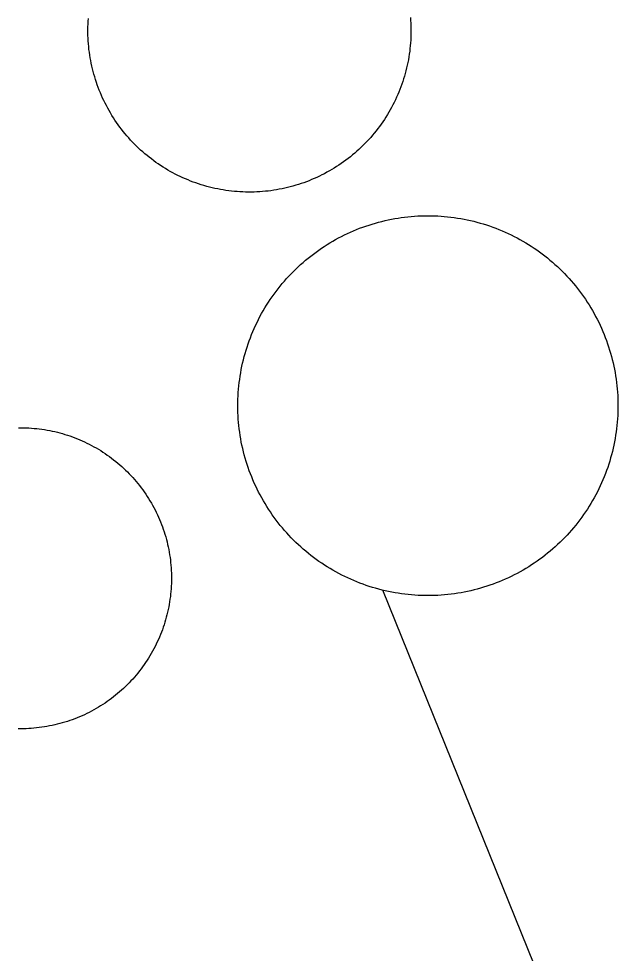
# Model space of a CAD drawing. Extents: x 3651524 to 3689615, y 505651 to 531377.
# Drawn here: x 3679200.8 to 3679239.4, y 516092.7 to 516152.7 of the extents above; entities that cross this region are included whole.
import ezdxf

# ---------------------------------------------------------------- set-up
doc = ezdxf.new("R2010")
doc.units = 0
doc.layers.add('V-DOMW-TANK', color=7, linetype='Continuous')
doc.layers.add('V-UTIL-LINE', color=7, linetype='Continuous')

msp = doc.modelspace()

# ---------------------------------------------------------------- linework, layer by layer
at = {"layer": 'V-DOMW-TANK'}
for points in [[(3679206.711, 516146.642), (3679206.621, 516146.8), (3679206.533, 516146.957), (3679206.446, 516147.117), (3679206.365, 516147.277), (3679206.285, 516147.439), (3679206.207, 516147.602), (3679206.133, 516147.768), (3679206.061, 516147.934), (3679205.994, 516148.102), (3679205.928, 516148.27), (3679205.865, 516148.44), (3679205.808, 516148.61), (3679205.75, 516148.782), (3679205.697, 516148.956), (3679205.648, 516149.13), (3679205.597, 516149.304), (3679205.556, 516149.478), (3679205.515, 516149.654), (3679205.476, 516149.833), (3679205.441, 516150.009), (3679205.408, 516150.187), (3679205.379, 516150.365), (3679205.355, 516150.545), (3679205.332, 516150.724), (3679205.312, 516150.904), (3679205.296, 516151.084), (3679205.283, 516151.264), (3679205.273, 516151.444), (3679205.267, 516151.627), (3679205.263, 516151.807), (3679205.263, 516151.987), (3679205.265, 516152.169), (3679205.271, 516152.35), (3679205.279, 516152.53), (3679205.291, 516152.71)], [(3679225.954, 516152.765), (3679225.968, 516152.585), (3679225.978, 516152.405), (3679225.984, 516152.225), (3679225.989, 516152.042), (3679225.989, 516151.862), (3679225.986, 516151.682), (3679225.98, 516151.502), (3679225.97, 516151.32), (3679225.96, 516151.139), (3679225.943, 516150.959), (3679225.925, 516150.779), (3679225.907, 516150.601), (3679225.88, 516150.42), (3679225.851, 516150.242), (3679225.821, 516150.064), (3679225.788, 516149.886), (3679225.749, 516149.71), (3679225.708, 516149.534), (3679225.665, 516149.358), (3679225.62, 516149.183), (3679225.571, 516149.009), (3679225.52, 516148.835), (3679225.462, 516148.663), (3679225.403, 516148.493), (3679225.341, 516148.323), (3679225.278, 516148.151), (3679225.21, 516147.985), (3679225.141, 516147.819), (3679225.067, 516147.654), (3679224.991, 516147.49), (3679224.913, 516147.326), (3679224.833, 516147.166), (3679224.745, 516147.004), (3679224.659, 516146.847), (3679224.569, 516146.693), (3679224.477, 516146.535), (3679224.381, 516146.382), (3679224.283, 516146.23), (3679224.182, 516146.079), (3679224.078, 516145.931), (3679223.973, 516145.784), (3679223.865, 516145.638), (3679223.754, 516145.497), (3679223.637, 516145.356), (3679223.525, 516145.216), (3679223.406, 516145.079), (3679223.285, 516144.946), (3679223.16, 516144.815), (3679223.037, 516144.682), (3679222.908, 516144.555), (3679222.779, 516144.428), (3679222.648, 516144.305), (3679222.513, 516144.182), (3679222.378, 516144.063), (3679222.239, 516143.947), (3679222.099, 516143.834), (3679221.956, 516143.721), (3679221.813, 516143.613), (3679221.667, 516143.506), (3679221.518, 516143.402), (3679221.368, 516143.3), (3679221.217, 516143.201), (3679221.065, 516143.105), (3679220.909, 516143.011), (3679220.754, 516142.921), (3679220.594, 516142.833), (3679220.436, 516142.747), (3679220.275, 516142.665), (3679220.113, 516142.585), (3679219.949, 516142.507), (3679219.783, 516142.433), (3679219.617, 516142.364), (3679219.449, 516142.294), (3679219.281, 516142.228), (3679219.111, 516142.167), (3679218.941, 516142.108), (3679218.769, 516142.052), (3679218.595, 516141.999), (3679218.419, 516141.948), (3679218.247, 516141.901), (3679218.073, 516141.856), (3679217.897, 516141.815), (3679217.719, 516141.778), (3679217.543, 516141.743), (3679217.364, 516141.71), (3679217.184, 516141.684), (3679217.006, 516141.655), (3679216.826, 516141.632), (3679216.648, 516141.614), (3679216.467, 516141.598), (3679216.287, 516141.585), (3679216.105, 516141.575), (3679215.925, 516141.567), (3679215.744, 516141.565)], [(3679215.744, 516141.565), (3679215.562, 516141.561), (3679215.382, 516141.567), (3679215.202, 516141.573), (3679215.019, 516141.581), (3679214.843, 516141.594), (3679214.661, 516141.608), (3679214.481, 516141.626), (3679214.301, 516141.649), (3679214.122, 516141.673), (3679213.942, 516141.7), (3679213.764, 516141.733), (3679213.588, 516141.766), (3679213.412, 516141.802), (3679213.234, 516141.843), (3679213.057, 516141.886), (3679212.883, 516141.934), (3679212.709, 516141.983), (3679212.535, 516142.034), (3679212.363, 516142.089), (3679212.193, 516142.149), (3679212.023, 516142.21), (3679211.853, 516142.274), (3679211.685, 516142.341), (3679211.519, 516142.413), (3679211.351, 516142.484), (3679211.19, 516142.56), (3679211.024, 516142.64), (3679210.866, 516142.722), (3679210.704, 516142.806), (3679210.547, 516142.894), (3679210.391, 516142.982), (3679210.235, 516143.076), (3679210.082, 516143.171), (3679209.928, 516143.269), (3679209.779, 516143.369), (3679209.631, 516143.474), (3679209.484, 516143.58), (3679209.338, 516143.689), (3679209.197, 516143.797), (3679209.056, 516143.912), (3679208.916, 516144.029), (3679208.779, 516144.145), (3679208.644, 516144.266), (3679208.513, 516144.389), (3679208.382, 516144.516), (3679208.253, 516144.643), (3679208.128, 516144.772), (3679208.003, 516144.905), (3679207.882, 516145.038), (3679207.763, 516145.176), (3679207.647, 516145.313), (3679207.532, 516145.454), (3679207.421, 516145.595), (3679207.311, 516145.739), (3679207.204, 516145.888), (3679207.102, 516146.034), (3679206.997, 516146.183), (3679206.901, 516146.333), (3679206.805, 516146.488), (3679206.711, 516146.642)], [(3679220.25, 516137.96), (3679220.426, 516138.077), (3679220.606, 516138.192), (3679220.787, 516138.304), (3679220.971, 516138.411), (3679221.155, 516138.517), (3679221.342, 516138.618), (3679221.532, 516138.716), (3679221.723, 516138.812), (3679221.913, 516138.905), (3679222.108, 516138.993), (3679222.302, 516139.077), (3679222.499, 516139.158), (3679222.697, 516139.238), (3679222.896, 516139.312), (3679223.097, 516139.382), (3679223.299, 516139.449), (3679223.502, 516139.515), (3679223.705, 516139.574), (3679223.912, 516139.632), (3679224.115, 516139.683), (3679224.323, 516139.736), (3679224.532, 516139.781), (3679224.739, 516139.824), (3679224.95, 516139.861), (3679225.161, 516139.898), (3679225.37, 516139.931), (3679225.581, 516139.957), (3679225.792, 516139.984), (3679226.005, 516140.002), (3679226.216, 516140.019), (3679226.429, 516140.033), (3679226.642, 516140.043), (3679226.855, 516140.047), (3679227.066, 516140.049), (3679227.279, 516140.047), (3679227.492, 516140.043), (3679227.705, 516140.033), (3679227.918, 516140.021), (3679228.129, 516140.004), (3679228.342, 516139.984), (3679228.553, 516139.959), (3679228.764, 516139.933), (3679228.974, 516139.9), (3679229.183, 516139.865), (3679229.396, 516139.826), (3679229.601, 516139.785), (3679229.81, 516139.738), (3679230.017, 516139.689), (3679230.224, 516139.636), (3679230.429, 516139.58), (3679230.631, 516139.519), (3679230.836, 516139.455), (3679231.037, 516139.388), (3679231.238, 516139.316), (3679231.438, 516139.242), (3679231.635, 516139.165), (3679231.831, 516139.083), (3679232.028, 516138.997), (3679232.221, 516138.911), (3679232.413, 516138.821), (3679232.604, 516138.724), (3679232.792, 516138.626), (3679232.98, 516138.524), (3679233.165, 516138.419), (3679233.349, 516138.311), (3679233.529, 516138.2), (3679233.709, 516138.087), (3679233.888, 516137.969), (3679234.062, 516137.848), (3679234.236, 516137.725), (3679234.408, 516137.598), (3679234.576, 516137.469), (3679234.742, 516137.336), (3679234.908, 516137.201), (3679235.069, 516137.063), (3679235.229, 516136.922), (3679235.385, 516136.779), (3679235.54, 516136.631), (3679235.692, 516136.484), (3679235.841, 516136.332), (3679235.987, 516136.177), (3679236.132, 516136.021), (3679236.274, 516135.861), (3679236.411, 516135.699), (3679236.546, 516135.536), (3679236.679, 516135.368), (3679236.808, 516135.2), (3679236.935, 516135.03), (3679237.06, 516134.856), (3679237.181, 516134.68), (3679237.296, 516134.503), (3679237.412, 516134.323), (3679237.523, 516134.141), (3679237.631, 516133.957), (3679237.736, 516133.774), (3679237.838, 516133.586), (3679237.937, 516133.397), (3679238.031, 516133.207), (3679238.123, 516133.014), (3679238.211, 516132.822)], [(3679218.309, 516119.375), (3679218.163, 516119.53), (3679218.018, 516119.686), (3679217.876, 516119.846), (3679217.739, 516120.008), (3679217.604, 516120.171), (3679217.471, 516120.339), (3679217.342, 516120.507), (3679217.215, 516120.679), (3679217.09, 516120.851), (3679216.971, 516121.028), (3679216.852, 516121.204), (3679216.738, 516121.384), (3679216.627, 516121.566), (3679216.519, 516121.748), (3679216.414, 516121.933), (3679216.312, 516122.121), (3679216.215, 516122.31), (3679216.119, 516122.5), (3679216.027, 516122.693), (3679215.939, 516122.885), (3679215.853, 516123.082), (3679215.771, 516123.278), (3679215.693, 516123.475), (3679215.619, 516123.676), (3679215.548, 516123.876), (3679215.48, 516124.077), (3679215.417, 516124.28), (3679215.355, 516124.485), (3679215.298, 516124.689), (3679215.245, 516124.896), (3679215.196, 516125.103), (3679215.148, 516125.312), (3679215.105, 516125.521), (3679215.067, 516125.73), (3679215.032, 516125.939), (3679215.001, 516126.148), (3679214.972, 516126.358), (3679214.948, 516126.571), (3679214.927, 516126.782), (3679214.911, 516126.995), (3679214.899, 516127.206), (3679214.888, 516127.419), (3679214.882, 516127.632), (3679214.88, 516127.843), (3679214.882, 516128.058), (3679214.888, 516128.271), (3679214.897, 516128.484), (3679214.911, 516128.697), (3679214.927, 516128.908), (3679214.946, 516129.121), (3679214.97, 516129.332), (3679214.999, 516129.543), (3679215.03, 516129.752), (3679215.064, 516129.961), (3679215.103, 516130.17), (3679215.146, 516130.379), (3679215.191, 516130.588), (3679215.241, 516130.799), (3679215.294, 516131.003), (3679215.351, 516131.208), (3679215.411, 516131.411), (3679215.474, 516131.616), (3679215.542, 516131.816), (3679215.613, 516132.017), (3679215.687, 516132.216), (3679215.765, 516132.414), (3679215.847, 516132.611), (3679215.931, 516132.808), (3679216.019, 516133), (3679216.111, 516133.193), (3679216.205, 516133.383), (3679216.301, 516133.57), (3679216.406, 516133.76), (3679216.51, 516133.944), (3679216.619, 516134.129), (3679216.729, 516134.309), (3679216.844, 516134.489), (3679216.961, 516134.667), (3679217.082, 516134.843), (3679217.205, 516135.015), (3679217.332, 516135.187), (3679217.461, 516135.355), (3679217.594, 516135.523), (3679217.729, 516135.689), (3679217.866, 516135.849), (3679218.007, 516136.009), (3679218.151, 516136.166), (3679218.298, 516136.32), (3679218.446, 516136.472), (3679218.597, 516136.621), (3679218.753, 516136.768), (3679218.909, 516136.912), (3679219.068, 516137.053), (3679219.23, 516137.19), (3679219.394, 516137.33), (3679219.562, 516137.459), (3679219.73, 516137.59), (3679219.9, 516137.715), (3679220.074, 516137.84), (3679220.25, 516137.96)], [(3679238.211, 516132.822), (3679238.297, 516132.625), (3679238.379, 516132.429), (3679238.457, 516132.232), (3679238.53, 516132.031), (3679238.602, 516131.833), (3679238.67, 516131.63), (3679238.733, 516131.427), (3679238.795, 516131.222), (3679238.852, 516131.018), (3679238.905, 516130.811), (3679238.954, 516130.604), (3679239.001, 516130.397), (3679239.045, 516130.188), (3679239.083, 516129.979), (3679239.118, 516129.768), (3679239.149, 516129.56), (3679239.178, 516129.349), (3679239.202, 516129.136), (3679239.223, 516128.925), (3679239.239, 516128.712), (3679239.251, 516128.503), (3679239.262, 516128.288), (3679239.268, 516128.075), (3679239.27, 516127.862), (3679239.268, 516127.649), (3679239.262, 516127.436), (3679239.253, 516127.223), (3679239.241, 516127.012), (3679239.223, 516126.799), (3679239.204, 516126.586), (3679239.18, 516126.375), (3679239.151, 516126.164), (3679239.12, 516125.953), (3679239.088, 516125.744), (3679239.047, 516125.535), (3679239.006, 516125.326), (3679238.958, 516125.117), (3679238.909, 516124.911), (3679238.856, 516124.704), (3679238.799, 516124.499), (3679238.739, 516124.298), (3679238.676, 516124.093), (3679238.61, 516123.891), (3679238.537, 516123.69), (3679238.463, 516123.493), (3679238.385, 516123.293), (3679238.303, 516123.096), (3679238.219, 516122.899), (3679238.133, 516122.707), (3679238.039, 516122.514), (3679237.945, 516122.324), (3679237.846, 516122.136), (3679237.746, 516121.947), (3679237.64, 516121.761), (3679237.531, 516121.578), (3679237.42, 516121.398), (3679237.306, 516121.218), (3679237.189, 516121.04), (3679237.068, 516120.866), (3679236.945, 516120.692), (3679236.818, 516120.52), (3679236.689, 516120.352), (3679236.556, 516120.184), (3679236.421, 516120.02), (3679236.282, 516119.858), (3679236.142, 516119.698), (3679235.999, 516119.541), (3679235.854, 516119.387), (3679235.704, 516119.236), (3679235.553, 516119.086), (3679235.397, 516118.939), (3679235.241, 516118.795), (3679235.082, 516118.654), (3679234.92, 516118.517), (3679234.756, 516118.379), (3679234.59, 516118.248), (3679234.42, 516118.117), (3679234.25, 516117.992), (3679234.078, 516117.867), (3679233.902, 516117.747), (3679233.724, 516117.63), (3679233.544, 516117.515), (3679233.363, 516117.403), (3679233.179, 516117.296), (3679232.995, 516117.19), (3679232.806, 516117.089), (3679232.618, 516116.989), (3679232.427, 516116.895), (3679232.237, 516116.803), (3679232.042, 516116.714), (3679231.848, 516116.63), (3679231.651, 516116.549), (3679231.451, 516116.471), (3679231.254, 516116.393), (3679231.053, 516116.325), (3679230.85, 516116.258), (3679230.646, 516116.192), (3679230.445, 516116.133), (3679230.24, 516116.075), (3679230.033, 516116.022)], [(3679200.8, 516126.432), (3679200.968, 516126.434), (3679201.136, 516126.432), (3679201.306, 516126.428), (3679201.474, 516126.422), (3679201.642, 516126.412), (3679201.812, 516126.397), (3679201.978, 516126.381), (3679202.146, 516126.363)], [(3679202.146, 516126.363), (3679202.312, 516126.34), (3679202.48, 516126.315), (3679202.647, 516126.287), (3679202.811, 516126.256), (3679202.977, 516126.223), (3679203.141, 516126.186), (3679203.305, 516126.148), (3679203.469, 516126.105), (3679203.628, 516126.059), (3679203.792, 516126.012), (3679203.952, 516125.961), (3679204.112, 516125.908), (3679204.272, 516125.851), (3679204.429, 516125.791), (3679204.587, 516125.73), (3679204.743, 516125.666), (3679204.896, 516125.599), (3679205.05, 516125.529), (3679205.201, 516125.455), (3679205.353, 516125.38), (3679205.502, 516125.302), (3679205.65, 516125.22), (3679205.797, 516125.14), (3679205.943, 516125.054), (3679206.086, 516124.966), (3679206.229, 516124.874), (3679206.369, 516124.782), (3679206.508, 516124.685), (3679206.645, 516124.589), (3679206.78, 516124.489), (3679206.913, 516124.384), (3679207.047, 516124.28), (3679207.176, 516124.173), (3679207.305, 516124.063), (3679207.43, 516123.952), (3679207.554, 516123.837), (3679207.677, 516123.721), (3679207.796, 516123.604), (3679207.915, 516123.483), (3679208.032, 516123.36), (3679208.144, 516123.235), (3679208.257, 516123.11), (3679208.365, 516122.981), (3679208.474, 516122.852), (3679208.578, 516122.719), (3679208.681, 516122.586), (3679208.781, 516122.451), (3679208.88, 516122.314), (3679208.974, 516122.174), (3679209.068, 516122.033), (3679209.158, 516121.892), (3679209.246, 516121.746), (3679209.332, 516121.601), (3679209.416, 516121.456), (3679209.494, 516121.306), (3679209.572, 516121.157), (3679209.648, 516121.007), (3679209.719, 516120.853), (3679209.789, 516120.7), (3679209.856, 516120.546), (3679209.92, 516120.389), (3679209.983, 516120.233), (3679210.043, 516120.075), (3679210.098, 516119.918), (3679210.151, 516119.756), (3679210.203, 516119.596), (3679210.252, 516119.434), (3679210.295, 516119.272), (3679210.338, 516119.107), (3679210.377, 516118.945), (3679210.413, 516118.781), (3679210.446, 516118.615), (3679210.477, 516118.449), (3679210.506, 516118.283), (3679210.53, 516118.115), (3679210.551, 516117.949), (3679210.571, 516117.781), (3679210.585, 516117.614), (3679210.6, 516117.446), (3679210.61, 516117.278), (3679210.616, 516117.108), (3679210.622, 516116.94), (3679210.622, 516116.772), (3679210.62, 516116.602), (3679210.616, 516116.434), (3679210.61, 516116.266), (3679210.6, 516116.098), (3679210.585, 516115.928), (3679210.569, 516115.762), (3679210.551, 516115.594), (3679210.528, 516115.426), (3679210.504, 516115.262), (3679210.475, 516115.092), (3679210.444, 516114.929), (3679210.411, 516114.763), (3679210.375, 516114.597), (3679210.334, 516114.433), (3679210.293, 516114.271), (3679210.248, 516114.107), (3679210.198, 516113.946)], [(3679230.033, 516116.022), (3679229.826, 516115.971), (3679229.618, 516115.926), (3679229.411, 516115.883), (3679229.202, 516115.844), (3679228.991, 516115.809), (3679228.78, 516115.776), (3679228.569, 516115.75), (3679228.358, 516115.725), (3679228.147, 516115.705), (3679227.932, 516115.688), (3679227.721, 516115.674), (3679227.508, 516115.666), (3679227.297, 516115.66), (3679227.084, 516115.658), (3679226.871, 516115.66), (3679226.658, 516115.664), (3679226.445, 516115.674), (3679226.232, 516115.686), (3679226.021, 516115.703), (3679225.808, 516115.723), (3679225.597, 516115.748), (3679225.386, 516115.774), (3679225.175, 516115.807), (3679224.967, 516115.842), (3679224.756, 516115.881), (3679224.549, 516115.922), (3679224.34, 516115.969), (3679224.133, 516116.018), (3679223.926, 516116.071), (3679223.721, 516116.129), (3679223.519, 516116.188), (3679223.314, 516116.252), (3679223.113, 516116.319), (3679222.912, 516116.391), (3679222.716, 516116.465), (3679222.515, 516116.544), (3679222.318, 516116.624), (3679222.122, 516116.708), (3679221.929, 516116.796), (3679221.737, 516116.889), (3679221.546, 516116.983), (3679221.358, 516117.081), (3679221.17, 516117.183), (3679220.983, 516117.29), (3679220.801, 516117.394), (3679220.621, 516117.507), (3679220.44, 516117.62), (3679220.262, 516117.738), (3679220.088, 516117.859), (3679219.914, 516117.982), (3679219.742, 516118.109), (3679219.574, 516118.238), (3679219.408, 516118.371), (3679219.242, 516118.506), (3679219.081, 516118.644), (3679218.921, 516118.785), (3679218.765, 516118.93), (3679218.61, 516119.076), (3679218.458, 516119.223), (3679218.309, 516119.375)], [(3679210.198, 516113.946), (3679210.149, 516113.786), (3679210.094, 516113.626), (3679210.039, 516113.466), (3679209.979, 516113.309), (3679209.918, 516113.153), (3679209.852, 516112.997), (3679209.785, 516112.842), (3679209.715, 516112.688), (3679209.643, 516112.537), (3679209.568, 516112.385), (3679209.49, 516112.235), (3679209.41, 516112.088), (3679209.324, 516111.941), (3679209.24, 516111.795), (3679209.152, 516111.654), (3679209.062, 516111.51), (3679208.966, 516111.369), (3679208.873, 516111.23), (3679208.775, 516111.093), (3679208.675, 516110.958), (3679208.572, 516110.824), (3679208.466, 516110.691), (3679208.359, 516110.562), (3679208.253, 516110.433), (3679208.138, 516110.306), (3679208.023, 516110.183), (3679207.909, 516110.061), (3679207.79, 516109.94), (3679207.669, 516109.823), (3679207.546, 516109.706), (3679207.423, 516109.592), (3679207.296, 516109.481), (3679207.167, 516109.37), (3679207.038, 516109.264), (3679206.905, 516109.159), (3679206.772, 516109.057), (3679206.637, 516108.957), (3679206.5, 516108.858), (3679206.36, 516108.762), (3679206.219, 516108.672), (3679206.078, 516108.58), (3679205.934, 516108.49), (3679205.789, 516108.406), (3679205.642, 516108.322), (3679205.494, 516108.242), (3679205.343, 516108.162), (3679205.193, 516108.088), (3679205.04, 516108.017), (3679204.888, 516107.947), (3679204.734, 516107.879), (3679204.577, 516107.814), (3679204.419, 516107.752), (3679204.261, 516107.695), (3679204.104, 516107.638), (3679203.944, 516107.584), (3679203.782, 516107.533), (3679203.62, 516107.486), (3679203.458, 516107.441), (3679203.295, 516107.398), (3679203.131, 516107.357), (3679202.967, 516107.322), (3679202.801, 516107.29), (3679202.635, 516107.259), (3679202.469, 516107.23), (3679202.301, 516107.206), (3679202.135, 516107.183), (3679201.968, 516107.165), (3679201.8, 516107.148), (3679201.63, 516107.136), (3679201.464, 516107.126), (3679201.294, 516107.118), (3679201.126, 516107.113), (3679200.958, 516107.111), (3679200.79, 516107.113)]]:
    msp.add_lwpolyline(points, dxfattribs=at)
at = {"layer": 'V-UTIL-LINE'}
msp.add_lwpolyline([(3679239.438, 516003.274), (3679226.769, 516029.029), (3679254.478, 516041.01), (3679224.188, 516116.004)], dxfattribs=at)

doc.saveas('drawing.dxf')
